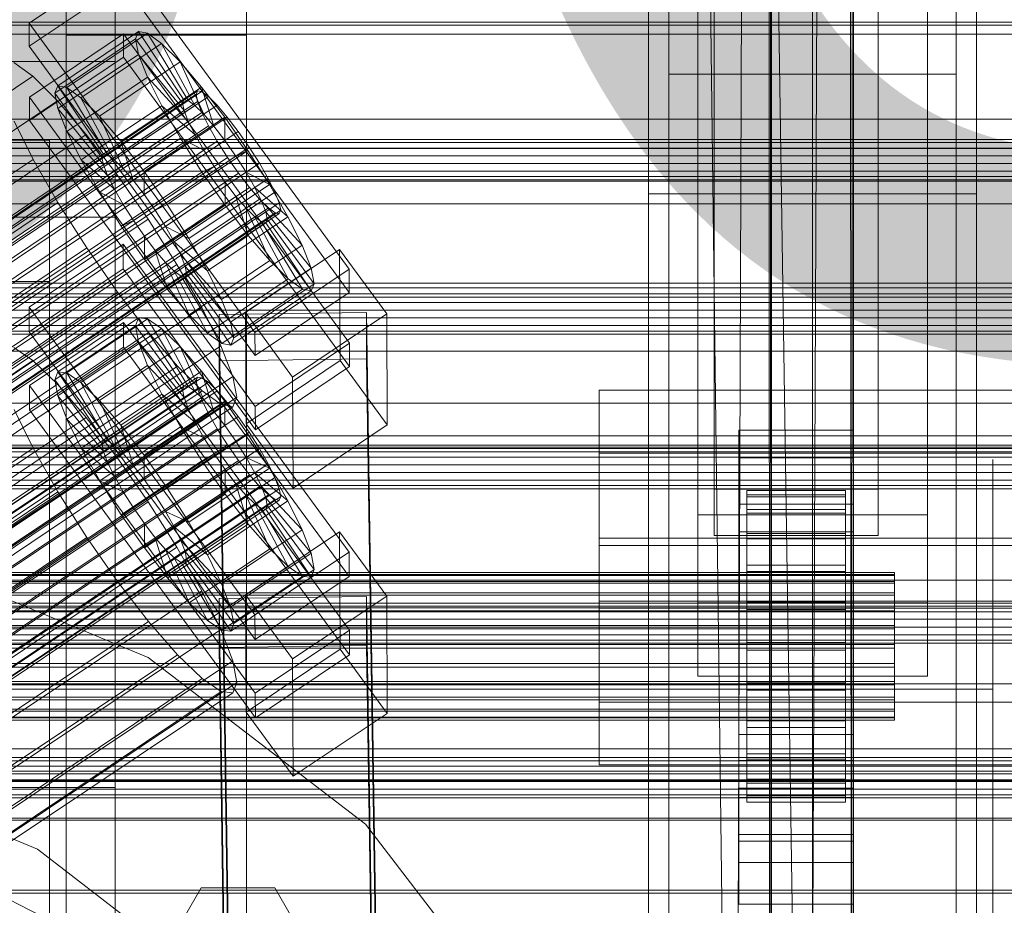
# Model space of a CAD drawing. Header units: millimetres. Extents: x -4395 to 65662, y -65530 to 6847.
# Tile 309 of 656: x 333 to 453, y -34169 to -34061. Entities that reach past the tile are written whole.
import ezdxf

# ---------------------------------------------------------------- set-up
doc = ezdxf.new("R2010")
doc.units = ezdxf.units.MM
for name, color, linetype, lineweight in [('COTAS_O', 1, 'Continuous', 0), ('COTAS_P', 1, 'Continuous', 0), ('frontal_briquetadora', 7, 'Continuous', 0), ('frontal_C01', 7, 'Continuous', 0), ('frontal_C02', 7, 'Continuous', 0), ('frontal_C03', 7, 'Continuous', 0), ('frontal_mezcladora', 7, 'Continuous', 0), ('frontal_secador', 7, 'Continuous', 0)]:
    doc.layers.add(name, color=color, linetype=linetype, lineweight=lineweight)
doc.dimstyles.new('R19_100', dxfattribs={"dimtxt": 250, "dimasz": 150, "dimexe": 150, "dimexo": 80, "dimgap": 100, "dimtad": 1, "dimtih": 1, "dimtoh": 1, "dimdsep": 46, "dimcen": 0.09, "dimadec": 0, "dimazin": 0, "dimtfac": 1, "dimtdec": 4, "dimtofl": 0, "dimtmove": 0, "dimatfit": 3, "dimfxl": 1, "dimtolj": 1, "dimtzin": 0, "dimarcsym": 0})

# ---------------------------------------------------------------- blocks, each defined once
blk = doc.blocks.new('DIM_R33_43')
at = {"layer": 'COTAS_O'}
for p, q in [((-1725, -33700), (-1575, -33655)), ((1725, -33700), (1575, -33655)), ((-1725, -34400), (-1725, -33700)), ((-1725, -33700), (1725, -33700)), ((-1725, -33700), (-1575, -33745)), ((1725, -33700), (1575, -33745)), ((1725, -34400), (1725, -33700))]:
    blk.add_line(p, q, dxfattribs=at)
blk.add_text('3450 O', height=250, dxfattribs=at).set_placement((0, -33600))
blk = doc.blocks.new('DIM_R33_44')
at = {"layer": 'COTAS_P'}
for p, q in [((-150, -32200), (550, -32200)), ((550, -32200), (505, -32350)), ((550, -34800), (550, -32200)), ((550, -32200), (595, -32350)), ((550, -34800), (505, -34650)), ((550, -34800), (595, -34650)), ((-150, -34800), (550, -34800))]:
    blk.add_line(p, q, dxfattribs=at)
blk.add_text('2600 P', height=250, rotation=90, dxfattribs=at).set_placement((450, -33500))
blk = doc.blocks.new('DIM_R33_47')
at = {"layer": 'COTAS_O'}
for p, q in [((-650, -34200), (-500, -34155)), ((650, -34200), (500, -34155)), ((-650, -34900), (-650, -34200)), ((-650, -34200), (650, -34200)), ((-650, -34200), (-500, -34245)), ((650, -34200), (500, -34245)), ((650, -34900), (650, -34200))]:
    blk.add_line(p, q, dxfattribs=at)
blk.add_text('1300 O', height=250, dxfattribs=at).set_placement((0, -34100))

msp = doc.modelspace()

# ---------------------------------------------------------------- linework, layer by layer
at = {"layer": 'frontal_briquetadora'}
for p, q in [((430, -34260), (430, -33820)), ((430, -34680), (430, -33820)), ((430, -34060), (430, -34490)), ((430, -34260), (430, -34060)), ((430, -34060), (430, -34496)), ((430, -34060), (430, -34305)), ((430, -34116.167), (430, -34115)), ((452, -34116.167), (452, -34115)), ((430, -34119.649), (430, -34116.167)), ((452, -34119.649), (452, -34116.167)), ((430, -34125.397), (430, -34119.649)), ((452, -34125.397), (452, -34119.649)), ((430, -34133.327), (430, -34125.397)), ((452, -34133.327), (452, -34125.397)), ((430, -34143.323), (430, -34133.327)), ((452, -34143.323), (452, -34133.327)), ((452, -34135.964), (452, -34134.226)), ((452, -34139.095), (452, -34135.964)), ((452, -34143), (452, -34139.095)), ((210, -34143), (452, -34143)), ((430, -34155.238), (430, -34143.323)), ((452, -34143), (452, -34146.905)), ((452, -34155.238), (452, -34143.323)), ((452, -34146.905), (452, -34150.036)), ((452, -34150.036), (452, -34151.774)), ((430, -34168.9), (430, -34155.238)), ((452, -34168.9), (452, -34155.238)), ((430, -34184.11), (430, -34168.9)), ((452, -34184.11), (452, -34168.9))]:
    msp.add_line(p, q, dxfattribs=at)
at = {"layer": 'frontal_C01'}
for p, q in [((410, -34241.377), (410, -33902.673)), ((450, -33902.673), (450, -34241.377)), ((410, -34289.344), (410, -33950.64)), ((450, -34289.344), (450, -33950.64)), ((410, -34306.67), (410, -33967.966)), ((450, -33967.966), (450, -34306.67)), ((418, -34118.644), (418, -33977.099)), ((438, -33977.099), (438, -34118.644)), ((412.5, -34261.127), (412.5, -33982.919)), ((418, -33982.744), (418, -34124.289)), ((438, -34124.289), (438, -33982.744)), ((447.5, -33982.919), (447.5, -34261.127)), ((412.5, -34269.595), (412.5, -33991.386)), ((447.5, -34269.595), (447.5, -33991.386)), ((410, -34345.044), (410, -34006.339)), ((450, -34345.044), (450, -34006.339)), ((416, -34113.271), (416, -34023.858)), ((444, -34023.858), (444, -34113.271)), ((416, -34032.326), (416, -34121.739)), ((444, -34121.739), (444, -34032.326)), ((334.501, -34061.808), (345.969, -34054.1)), ((345.969, -34054.1), (373.501, -34091.812)), ((345.981, -34056.923), (334.513, -34064.63)), ((373.513, -34094.634), (345.981, -34056.923)), ((334.513, -34064.63), (334.501, -34061.808)), ((362.033, -34099.519), (334.501, -34061.808)), ((334.539, -34070.84), (346.008, -34063.133)), ((338.005, -34069.448), (347.835, -34062.842)), ((339.088, -34069.646), (348.918, -34063.039)), ((346.008, -34063.133), (346.02, -34065.955)), ((346.008, -34063.133), (373.539, -34100.844)), ((347.835, -34062.842), (347.47, -34063.721)), ((348.918, -34063.039), (347.835, -34062.842)), ((347.835, -34062.842), (353.378, -34071.161)), ((350.645, -34064.301), (348.918, -34063.039)), ((348.918, -34063.039), (353.892, -34071.255)), ((334.513, -34064.63), (362.045, -34102.342)), ((337.64, -34070.327), (347.47, -34063.721)), ((340.816, -34070.907), (350.645, -34064.301)), ((347.47, -34063.721), (353.205, -34071.577)), ((347.47, -34063.721), (347.847, -34065.618)), ((352.899, -34066.54), (350.645, -34064.301)), ((350.645, -34064.301), (354.71, -34071.852)), ((338.017, -34072.224), (347.847, -34065.618)), ((347.847, -34065.618), (353.384, -34072.476)), ((347.847, -34065.618), (348.941, -34068.402)), ((334.938, -34068.277), (332.629, -34066.59)), ((346.02, -34065.955), (334.551, -34073.662)), ((343.069, -34073.147), (352.899, -34066.54)), ((373.551, -34103.666), (346.02, -34065.955)), ((355.525, -34069.605), (352.899, -34066.54)), ((352.899, -34066.54), (355.777, -34072.913)), ((150.629, -34192.146), (334.938, -34068.277)), ((337.95, -34071.27), (334.938, -34068.277)), ((337.64, -34070.327), (338.005, -34069.448)), ((343.549, -34077.767), (338.005, -34069.448)), ((338.005, -34069.448), (339.088, -34069.646)), ((339.111, -34075.009), (348.941, -34068.402)), ((348.941, -34068.402), (353.902, -34073.795)), ((348.941, -34068.402), (350.678, -34071.885)), ((141.045, -34214.165), (354.844, -34070.476)), ((141.218, -34213.748), (355.017, -34070.06)), ((141.731, -34213.842), (355.53, -34070.154)), ((343.376, -34078.184), (337.64, -34070.327)), ((338.017, -34072.224), (337.64, -34070.327)), ((344.062, -34077.861), (339.088, -34069.646)), ((339.088, -34069.646), (340.816, -34070.907)), ((345.695, -34076.211), (355.525, -34069.605)), ((355.017, -34070.06), (354.844, -34070.476)), ((354.844, -34070.476), (355.022, -34071.375)), ((355.53, -34070.154), (355.017, -34070.06)), ((358.345, -34073.285), (355.525, -34069.605)), ((355.525, -34069.605), (357.021, -34074.364)), ((356.348, -34070.751), (355.53, -34070.154)), ((141.224, -34215.063), (355.022, -34071.375)), ((142.549, -34214.439), (356.348, -34070.751)), ((143.617, -34215.5), (357.415, -34071.812)), ((153.641, -34195.139), (337.95, -34071.27)), ((334.551, -34073.662), (334.539, -34070.84)), ((362.071, -34108.551), (334.539, -34070.84)), ((341.461, -34075.367), (337.95, -34071.27)), ((344.88, -34078.459), (340.816, -34070.907)), ((340.816, -34070.907), (343.069, -34073.147)), ((340.848, -34078.491), (350.678, -34071.885)), ((353.205, -34071.577), (343.376, -34078.184)), ((353.378, -34071.161), (343.549, -34077.767)), ((353.892, -34071.255), (344.062, -34077.861)), ((354.71, -34071.852), (344.88, -34078.459)), ((350.678, -34071.885), (354.725, -34075.445)), ((350.678, -34071.885), (352.938, -34075.829)), ((353.205, -34071.577), (353.378, -34071.161)), ((353.384, -34072.476), (353.205, -34071.577)), ((353.378, -34071.161), (353.892, -34071.255)), ((353.892, -34071.255), (354.71, -34071.852)), ((354.71, -34071.852), (355.777, -34072.913)), ((355.022, -34071.375), (355.541, -34072.694)), ((357.415, -34071.812), (356.348, -34070.751)), ((358.659, -34073.263), (357.415, -34071.812)), ((141.742, -34216.382), (355.541, -34072.694)), ((343.554, -34079.082), (338.017, -34072.224)), ((339.111, -34075.009), (338.017, -34072.224)), ((353.384, -34072.476), (343.554, -34079.082)), ((355.777, -34072.913), (345.947, -34079.519)), ((353.902, -34073.795), (353.384, -34072.476)), ((355.541, -34072.694), (356.363, -34074.344)), ((355.777, -34072.913), (357.021, -34074.364)), ((144.861, -34216.952), (358.659, -34073.263)), ((332.659, -34073.759), (334.981, -34078.415)), ((334.551, -34073.662), (362.083, -34111.374)), ((345.947, -34079.519), (343.069, -34073.147)), ((343.069, -34073.147), (345.695, -34076.211)), ((353.902, -34073.795), (344.073, -34080.401)), ((358.345, -34073.285), (348.515, -34079.892)), ((354.725, -34075.445), (353.902, -34073.795)), ((358.357, -34076.108), (358.345, -34073.285)), ((361.166, -34077.332), (358.345, -34073.285)), ((359.995, -34075.007), (358.659, -34073.263)), ((142.565, -34218.032), (356.363, -34074.344)), ((359.995, -34075.007), (146.196, -34218.695)), ((157.152, -34199.236), (341.461, -34075.367)), ((344.073, -34080.401), (339.111, -34075.009)), ((340.848, -34078.491), (339.111, -34075.009)), ((345.231, -34080.288), (341.461, -34075.367)), ((354.725, -34075.445), (344.895, -34082.051)), ((357.021, -34074.364), (347.191, -34080.971)), ((355.796, -34077.313), (354.725, -34075.445)), ((356.363, -34074.344), (357.434, -34076.212)), ((357.021, -34074.364), (358.357, -34076.108)), ((361.332, -34076.924), (359.995, -34075.007)), ((143.635, -34219.9), (357.434, -34076.212)), ((343.108, -34082.435), (352.938, -34075.829)), ((347.191, -34080.971), (345.695, -34076.211)), ((345.695, -34076.211), (348.515, -34079.892)), ((348.527, -34082.714), (358.357, -34076.108)), ((352.938, -34075.829), (355.796, -34077.313)), ((352.938, -34075.829), (355.569, -34079.965)), ((357.434, -34076.212), (358.68, -34078.171)), ((358.357, -34076.108), (359.693, -34078.025)), ((147.533, -34220.612), (361.332, -34076.924)), ((343.549, -34077.767), (343.376, -34078.184)), ((344.062, -34077.861), (343.549, -34077.767)), ((344.88, -34078.459), (344.062, -34077.861)), ((355.796, -34077.313), (345.966, -34083.919)), ((351.336, -34083.938), (361.166, -34077.332)), ((357.042, -34079.272), (355.796, -34077.313)), ((361.166, -34077.332), (359.693, -34078.025)), ((363.797, -34081.468), (361.166, -34077.332)), ((362.578, -34078.883), (361.332, -34076.924)), ((144.881, -34221.859), (358.68, -34078.171)), ((148.779, -34222.571), (362.578, -34078.883)), ((150.672, -34202.285), (334.981, -34078.415)), ((334.981, -34078.415), (338.003, -34083.688)), ((344.895, -34082.051), (340.848, -34078.491)), ((343.108, -34082.435), (340.848, -34078.491)), ((343.376, -34078.184), (343.554, -34079.082)), ((343.554, -34079.082), (344.073, -34080.401)), ((345.947, -34079.519), (344.88, -34078.459)), ((359.693, -34078.025), (349.863, -34084.631)), ((358.68, -34078.171), (360.017, -34080.087)), ((359.693, -34078.025), (360.939, -34079.984)), ((363.648, -34080.751), (362.578, -34078.883)), ((146.218, -34223.776), (360.017, -34080.087)), ((345.231, -34080.288), (160.922, -34204.157)), ((349.002, -34085.697), (345.231, -34080.288)), ((345.739, -34086.571), (355.569, -34079.965)), ((347.191, -34080.971), (345.947, -34079.519)), ((357.042, -34079.272), (347.212, -34085.878)), ((348.515, -34079.892), (348.527, -34082.714)), ((348.515, -34079.892), (351.336, -34083.938)), ((360.939, -34079.984), (351.109, -34086.59)), ((355.569, -34079.965), (357.042, -34079.272)), ((355.569, -34079.965), (358.39, -34084.011)), ((358.378, -34081.189), (357.042, -34079.272)), ((360.017, -34080.087), (361.352, -34081.831)), ((363.797, -34081.468), (360.939, -34079.984)), ((360.939, -34079.984), (362.01, -34081.852)), ((149.85, -34224.439), (363.648, -34080.751)), ((344.073, -34080.401), (344.895, -34082.051)), ((348.527, -34082.714), (347.191, -34080.971)), ((358.378, -34081.189), (348.548, -34087.795)), ((353.967, -34088.074), (363.797, -34081.468)), ((358.39, -34084.011), (358.378, -34081.189)), ((359.714, -34082.932), (358.378, -34081.189)), ((364.471, -34082.401), (363.648, -34080.751)), ((366.057, -34085.411), (363.797, -34081.468)), ((147.554, -34225.519), (361.352, -34081.831)), ((150.672, -34226.089), (364.471, -34082.401)), ((345.966, -34083.919), (343.108, -34082.435)), ((345.739, -34086.571), (343.108, -34082.435)), ((344.895, -34082.051), (345.966, -34083.919)), ((349.863, -34084.631), (348.527, -34082.714)), ((362.01, -34081.852), (352.18, -34088.458)), ((361.352, -34081.831), (362.596, -34083.283)), ((366.057, -34085.411), (362.01, -34081.852)), ((362.01, -34081.852), (362.833, -34083.502)), ((364.989, -34083.72), (364.471, -34082.401)), ((148.798, -34226.971), (362.596, -34083.283)), ((151.191, -34227.408), (364.989, -34083.72)), ((153.694, -34207.557), (338.003, -34083.688)), ((338.003, -34083.688), (341.52, -34089.217)), ((345.966, -34083.919), (347.212, -34085.878)), ((359.714, -34082.932), (349.884, -34089.538)), ((362.833, -34083.502), (353.003, -34090.108)), ((361.21, -34087.692), (359.714, -34082.932)), ((360.958, -34084.384), (359.714, -34082.932)), ((362.596, -34083.283), (363.664, -34084.343)), ((367.794, -34088.894), (362.833, -34083.502)), ((362.833, -34083.502), (363.351, -34084.821)), ((365.168, -34084.618), (364.989, -34083.72)), ((149.865, -34228.032), (363.664, -34084.343)), ((150.683, -34228.629), (364.482, -34084.941)), ((151.196, -34228.723), (364.995, -34085.035)), ((151.369, -34228.306), (365.168, -34084.618)), ((348.56, -34090.617), (358.39, -34084.011)), ((349.863, -34084.631), (351.336, -34083.938)), ((351.109, -34086.59), (349.863, -34084.631)), ((360.958, -34084.384), (351.128, -34090.99)), ((351.336, -34083.938), (353.967, -34088.074)), ((363.351, -34084.821), (353.521, -34091.427)), ((358.39, -34084.011), (361.21, -34087.692)), ((363.836, -34090.756), (360.958, -34084.384)), ((362.025, -34085.444), (360.958, -34084.384)), ((368.888, -34091.679), (363.351, -34084.821)), ((363.351, -34084.821), (363.53, -34085.719)), ((363.664, -34084.343), (364.482, -34084.941)), ((364.482, -34084.941), (364.995, -34085.035)), ((364.995, -34085.035), (365.168, -34084.618)), ((164.693, -34209.566), (349.002, -34085.697)), ((347.212, -34085.878), (345.739, -34086.571)), ((347.212, -34085.878), (348.548, -34087.795)), ((352.519, -34091.226), (349.002, -34085.697)), ((362.025, -34085.444), (352.196, -34092.051)), ((362.843, -34086.042), (353.014, -34092.648)), ((363.357, -34086.136), (353.527, -34092.742)), ((363.53, -34085.719), (353.7, -34092.326)), ((356.228, -34092.018), (366.057, -34085.411)), ((366.09, -34092.996), (362.025, -34085.444)), ((362.843, -34086.042), (362.025, -34085.444)), ((367.817, -34094.257), (362.843, -34086.042)), ((363.357, -34086.136), (362.843, -34086.042)), ((363.53, -34085.719), (363.357, -34086.136)), ((368.9, -34094.455), (363.357, -34086.136)), ((369.265, -34093.576), (363.53, -34085.719)), ((367.794, -34088.894), (366.057, -34085.411)), ((348.56, -34090.617), (345.739, -34086.571)), ((352.18, -34088.458), (351.109, -34086.59)), ((351.109, -34086.59), (353.967, -34088.074)), ((348.548, -34087.795), (348.56, -34090.617)), ((348.548, -34087.795), (349.884, -34089.538)), ((351.38, -34094.298), (361.21, -34087.692)), ((353.003, -34090.108), (352.18, -34088.458)), ((352.18, -34088.458), (356.228, -34092.018)), ((353.967, -34088.074), (356.228, -34092.018)), ((361.21, -34087.692), (363.836, -34090.756)), ((157.211, -34213.086), (341.52, -34089.217)), ((341.52, -34089.217), (345.291, -34094.626)), ((349.884, -34089.538), (351.38, -34094.298)), ((349.884, -34089.538), (351.128, -34090.99)), ((357.964, -34095.501), (367.794, -34088.894)), ((360.882, -34097.101), (372.35, -34089.394)), ((368.888, -34091.679), (367.794, -34088.894)), ((372.35, -34089.394), (372.408, -34102.942)), ((372.35, -34089.394), (378.086, -34097.25)), ((351.38, -34094.298), (348.56, -34090.617)), ((351.128, -34090.99), (354.006, -34097.363)), ((351.128, -34090.99), (352.196, -34092.051)), ((353.521, -34091.427), (353.003, -34090.108)), ((353.003, -34090.108), (357.964, -34095.501)), ((354.006, -34097.363), (363.836, -34090.756)), ((363.836, -34090.756), (366.09, -34092.996)), ((168.21, -34215.095), (352.519, -34091.226)), ((352.196, -34092.051), (356.26, -34099.602)), ((352.196, -34092.051), (353.014, -34092.648)), ((355.541, -34096.498), (352.519, -34091.226)), ((353.7, -34092.326), (353.521, -34091.427)), ((353.521, -34091.427), (359.058, -34098.285)), ((353.527, -34092.742), (353.7, -34092.326)), ((353.7, -34092.326), (359.436, -34100.182)), ((356.228, -34092.018), (357.964, -34095.501)), ((359.058, -34098.285), (368.888, -34091.679)), ((373.501, -34091.812), (362.033, -34099.519)), ((369.265, -34093.576), (368.888, -34091.679)), ((373.513, -34094.634), (373.501, -34091.812)), ((353.014, -34092.648), (357.987, -34100.864)), ((353.014, -34092.648), (353.527, -34092.742)), ((353.527, -34092.742), (359.07, -34101.061)), ((356.26, -34099.602), (366.09, -34092.996)), ((366.09, -34092.996), (367.817, -34094.257)), ((160.982, -34218.495), (345.291, -34094.626)), ((345.291, -34094.626), (349.061, -34099.547)), ((354.006, -34097.363), (351.38, -34094.298)), ((357.987, -34100.864), (367.817, -34094.257)), ((359.07, -34101.061), (368.9, -34094.455)), ((359.436, -34100.182), (369.265, -34093.576)), ((362.045, -34102.342), (373.513, -34094.634)), ((367.817, -34094.257), (368.9, -34094.455)), ((368.9, -34094.455), (369.265, -34093.576)), ((357.964, -34095.501), (359.058, -34098.285)), ((171.232, -34220.367), (355.541, -34096.498)), ((357.863, -34101.154), (355.541, -34096.498)), ((357.646, -34097.321), (375.644, -34097.077)), ((360.939, -34110.649), (360.882, -34097.101)), ((366.618, -34104.958), (360.882, -34097.101)), ((375.644, -34097.077), (375.644, -34102.722)), ((375.644, -34097.077), (378.512, -34291.452)), ((356.26, -34099.602), (354.006, -34097.363)), ((357.646, -34102.966), (357.646, -34097.321)), ((360.514, -34291.696), (357.646, -34097.321)), ((359.058, -34098.285), (359.436, -34100.182)), ((378.086, -34097.25), (366.618, -34104.958)), ((378.143, -34110.798), (378.086, -34097.25)), ((362.033, -34099.519), (362.045, -34102.342)), ((164.752, -34223.416), (349.061, -34099.547)), ((349.061, -34099.547), (352.572, -34103.643)), ((357.987, -34100.864), (356.26, -34099.602)), ((359.436, -34100.182), (359.07, -34101.061)), ((173.554, -34225.023), (357.863, -34101.154)), ((359.326, -34104.877), (357.863, -34101.154)), ((359.07, -34101.061), (357.987, -34100.864)), ((373.539, -34100.844), (362.071, -34108.551)), ((373.551, -34103.666), (373.539, -34100.844)), ((375.644, -34102.722), (357.646, -34102.966)), ((360.514, -34297.342), (357.646, -34102.966)), ((372.408, -34102.942), (360.939, -34110.649)), ((378.143, -34110.798), (372.408, -34102.942)), ((378.512, -34297.097), (375.644, -34102.722)), ((168.263, -34227.513), (352.572, -34103.643)), ((352.572, -34103.643), (355.584, -34106.637)), ((362.083, -34111.374), (373.551, -34103.666)), ((175.016, -34228.746), (359.326, -34104.877)), ((359.83, -34107.412), (359.326, -34104.877)), ((366.618, -34104.958), (366.675, -34118.506)), ((171.275, -34230.506), (355.584, -34106.637)), ((355.584, -34106.637), (357.893, -34108.323)), ((404, -34124.618), (404, -34106.554)), ((404, -34106.554), (456, -34106.554)), ((404, -34114.229), (404, -34106.554)), ((175.521, -34231.282), (359.83, -34107.412)), ((359.341, -34108.588), (359.83, -34107.412)), ((173.584, -34232.193), (357.893, -34108.323)), ((175.032, -34232.457), (359.341, -34108.588)), ((357.893, -34108.323), (359.341, -34108.588)), ((362.071, -34108.551), (362.083, -34111.374)), ((360.939, -34110.649), (366.675, -34118.506)), ((366.675, -34118.506), (378.143, -34110.798)), ((421, -34114.807), (421, -34111.42)), ((421, -34111.42), (435, -34111.42)), ((421, -34151.712), (421, -34111.42)), ((435, -34111.42), (435, -34114.807)), ((435, -34111.42), (435, -34151.712)), ((444, -34113.271), (416, -34113.271)), ((416, -34113.271), (416, -34121.739)), ((444, -34121.739), (444, -34113.271)), ((456, -34114.229), (404, -34114.229)), ((404, -34114.229), (404, -34132.293)), ((435, -34114.807), (421, -34114.807)), ((421, -34114.807), (421, -34155.099)), ((435, -34155.099), (435, -34114.807)), ((438, -34118.644), (418, -34118.644)), ((418, -34118.644), (418, -34124.289)), ((438, -34124.289), (438, -34118.644)), ((422, -34128.778), (422, -34118.781)), ((422, -34118.781), (422, -34119.309)), ((422, -34118.781), (434, -34118.781)), ((422, -34119.548), (422, -34118.781)), ((422, -34129.028), (422, -34119.309)), ((422, -34119.309), (422, -34121.095)), ((422, -34119.309), (434, -34119.309)), ((422, -34129.142), (422, -34119.548)), ((422, -34119.548), (434, -34119.548)), ((422, -34121.557), (422, -34119.548)), ((434, -34119.309), (434, -34118.781)), ((434, -34118.781), (434, -34128.778)), ((434, -34118.781), (434, -34119.548)), ((434, -34121.095), (434, -34119.309)), ((434, -34119.309), (434, -34129.028)), ((434, -34119.548), (434, -34129.142)), ((434, -34119.548), (434, -34121.557)), ((421, -34123.839), (421, -34120.452)), ((421, -34120.452), (435, -34120.452)), ((421, -34160.744), (421, -34120.452)), ((422, -34129.874), (422, -34121.095)), ((422, -34121.095), (422, -34124.017)), ((422, -34121.095), (434, -34121.095)), ((434, -34124.017), (434, -34121.095)), ((434, -34121.095), (434, -34129.874)), ((435, -34120.452), (435, -34123.839)), ((435, -34120.452), (435, -34160.744)), ((416, -34121.739), (444, -34121.739)), ((422, -34130.093), (422, -34121.557)), ((422, -34121.557), (434, -34121.557)), ((422, -34124.672), (422, -34121.557)), ((434, -34121.557), (434, -34130.093)), ((434, -34121.557), (434, -34124.672)), ((456, -34124.618), (404, -34124.618)), ((404, -34124.618), (404, -34132.293)), ((418, -34124.289), (438, -34124.289)), ((435, -34123.839), (421, -34123.839)), ((421, -34123.839), (421, -34164.131)), ((422, -34131.259), (422, -34124.017)), ((422, -34124.017), (422, -34127.878)), ((422, -34124.017), (434, -34124.017)), ((422, -34131.568), (422, -34124.672)), ((422, -34124.672), (434, -34124.672)), ((422, -34128.679), (422, -34124.672)), ((434, -34127.878), (434, -34124.017)), ((434, -34124.017), (434, -34131.259)), ((434, -34124.672), (434, -34131.568)), ((434, -34124.672), (434, -34128.679)), ((435, -34164.131), (435, -34123.839)), ((422, -34133.087), (422, -34127.878)), ((422, -34127.878), (422, -34132.413)), ((422, -34127.878), (434, -34127.878)), ((434, -34132.413), (434, -34127.878)), ((434, -34127.878), (434, -34133.087)), ((-440, -34128.778), (440, -34128.778)), ((-440, -34129.028), (440, -34129.028)), ((-440, -34129.142), (440, -34129.142)), ((422, -34133.467), (422, -34128.679)), ((422, -34128.679), (434, -34128.679)), ((422, -34133.306), (422, -34128.679)), ((422, -34129.028), (422, -34128.778)), ((434, -34128.778), (422, -34128.778)), ((422, -34128.778), (422, -34129.142)), ((422, -34129.874), (422, -34129.028)), ((434, -34129.028), (422, -34129.028)), ((434, -34129.142), (422, -34129.142)), ((422, -34129.142), (422, -34130.093)), ((434, -34128.679), (434, -34133.467)), ((434, -34128.679), (434, -34133.306)), ((434, -34128.778), (434, -34129.028)), ((434, -34129.142), (434, -34128.778)), ((434, -34129.028), (434, -34129.874)), ((434, -34130.093), (434, -34129.142)), ((440, -34129.028), (440, -34128.778)), ((440, -34128.778), (440, -34129.142)), ((440, -34129.874), (440, -34129.028)), ((440, -34129.142), (440, -34130.093)), ((-440, -34129.874), (440, -34129.874)), ((-440, -34130.093), (440, -34130.093)), ((422, -34131.259), (422, -34129.874)), ((434, -34129.874), (422, -34129.874)), ((434, -34130.093), (422, -34130.093)), ((422, -34130.093), (422, -34131.568)), ((434, -34129.874), (434, -34131.259)), ((434, -34131.568), (434, -34130.093)), ((440, -34131.259), (440, -34129.874)), ((440, -34130.093), (440, -34131.568)), ((-440, -34131.259), (440, -34131.259)), ((-440, -34131.568), (440, -34131.568)), ((422, -34133.087), (422, -34131.259)), ((434, -34131.259), (422, -34131.259)), ((434, -34131.568), (422, -34131.568)), ((422, -34131.568), (422, -34133.467)), ((434, -34131.259), (434, -34133.087)), ((434, -34133.467), (434, -34131.568)), ((440, -34133.087), (440, -34131.259)), ((440, -34131.568), (440, -34133.467)), ((-440, -34133.087), (440, -34133.087)), ((404, -34132.293), (456, -34132.293)), ((422, -34132.413), (422, -34135.235)), ((434, -34132.413), (422, -34132.413)), ((422, -34132.413), (422, -34137.313)), ((422, -34135.235), (422, -34133.087)), ((434, -34133.087), (422, -34133.087)), ((434, -34135.235), (434, -34132.413)), ((434, -34137.313), (434, -34132.413)), ((434, -34133.087), (434, -34135.235)), ((440, -34135.235), (440, -34133.087)), ((-440, -34133.467), (440, -34133.467)), ((422, -34135.658), (422, -34133.306)), ((422, -34133.306), (434, -34133.306)), ((422, -34138.238), (422, -34133.306)), ((434, -34133.467), (422, -34133.467)), ((422, -34133.467), (422, -34135.658)), ((434, -34133.306), (434, -34135.658)), ((434, -34133.306), (434, -34138.238)), ((434, -34135.658), (434, -34133.467)), ((440, -34133.467), (440, -34135.658)), ((440, -34135.235), (-440, -34135.235)), ((422, -34135.235), (434, -34135.235)), ((422, -34137.556), (422, -34135.235)), ((434, -34135.235), (434, -34137.556)), ((440, -34137.556), (440, -34135.235)), ((-440, -34135.658), (440, -34135.658)), ((434, -34135.658), (422, -34135.658)), ((422, -34135.658), (422, -34137.995)), ((434, -34137.995), (434, -34135.658)), ((440, -34135.658), (440, -34137.995)), ((-440, -34137.556), (440, -34137.556)), ((422, -34137.556), (422, -34137.313)), ((422, -34137.313), (422, -34142.245)), ((422, -34137.313), (434, -34137.313)), ((422, -34139.893), (422, -34137.556)), ((434, -34137.556), (422, -34137.556)), ((434, -34142.245), (434, -34137.313)), ((434, -34137.313), (434, -34137.556)), ((434, -34137.556), (434, -34139.893)), ((440, -34139.893), (440, -34137.556)), ((-440, -34137.995), (440, -34137.995)), ((422, -34137.995), (422, -34138.238)), ((434, -34137.995), (422, -34137.995)), ((422, -34137.995), (422, -34140.316)), ((422, -34138.238), (434, -34138.238)), ((422, -34143.138), (422, -34138.238)), ((434, -34138.238), (434, -34137.995)), ((434, -34140.316), (434, -34137.995)), ((434, -34138.238), (434, -34143.138)), ((440, -34137.995), (440, -34140.316)), ((-440, -34139.893), (440, -34139.893)), ((-440, -34140.316), (440, -34140.316)), ((422, -34142.085), (422, -34139.893)), ((422, -34139.893), (422, -34142.245)), ((434, -34139.893), (422, -34139.893)), ((422, -34140.316), (422, -34143.138)), ((434, -34140.316), (422, -34140.316)), ((422, -34140.316), (422, -34142.464)), ((434, -34142.245), (434, -34139.893)), ((434, -34139.893), (434, -34142.085)), ((434, -34143.138), (434, -34140.316)), ((434, -34142.464), (434, -34140.316)), ((440, -34142.085), (440, -34139.893)), ((440, -34140.316), (440, -34142.464)), ((-440, -34142.085), (440, -34142.085)), ((-440, -34142.464), (440, -34142.464)), ((422, -34143.983), (422, -34142.085)), ((422, -34142.085), (422, -34146.872)), ((434, -34142.085), (422, -34142.085)), ((422, -34142.245), (422, -34146.872)), ((422, -34142.245), (434, -34142.245)), ((422, -34142.464), (422, -34147.673)), ((434, -34142.464), (422, -34142.464)), ((422, -34142.464), (422, -34144.293)), ((434, -34146.872), (434, -34142.085)), ((434, -34142.085), (434, -34143.983)), ((434, -34146.872), (434, -34142.245)), ((434, -34147.673), (434, -34142.464)), ((434, -34144.293), (434, -34142.464)), ((440, -34143.983), (440, -34142.085)), ((440, -34142.464), (440, -34144.293)), ((422, -34143.138), (434, -34143.138)), ((422, -34147.673), (422, -34143.138)), ((434, -34143.138), (434, -34147.673)), ((-440, -34143.983), (440, -34143.983)), ((-440, -34144.293), (440, -34144.293)), ((422, -34145.458), (422, -34143.983)), ((422, -34143.983), (422, -34150.88)), ((434, -34143.983), (422, -34143.983)), ((422, -34144.293), (422, -34151.534)), ((434, -34144.293), (422, -34144.293)), ((422, -34144.293), (422, -34145.677)), ((434, -34150.88), (434, -34143.983)), ((434, -34143.983), (434, -34145.458)), ((434, -34151.534), (434, -34144.293)), ((434, -34145.677), (434, -34144.293)), ((440, -34145.458), (440, -34143.983)), ((440, -34144.293), (440, -34145.677)), ((-440, -34145.458), (440, -34145.458)), ((-440, -34145.677), (440, -34145.677)), ((422, -34146.41), (422, -34145.458)), ((422, -34145.458), (422, -34153.994)), ((434, -34145.458), (422, -34145.458)), ((422, -34145.677), (422, -34154.456)), ((434, -34145.677), (422, -34145.677)), ((422, -34145.677), (422, -34146.523)), ((434, -34153.994), (434, -34145.458)), ((434, -34145.458), (434, -34146.41)), ((434, -34154.456), (434, -34145.677)), ((434, -34146.523), (434, -34145.677)), ((440, -34146.41), (440, -34145.458)), ((440, -34145.677), (440, -34146.523)), ((-440, -34146.41), (440, -34146.41)), ((-440, -34146.523), (440, -34146.523)), ((-440, -34146.773), (440, -34146.773)), ((422, -34146.773), (422, -34146.41)), ((422, -34146.41), (422, -34156.003)), ((434, -34146.41), (422, -34146.41)), ((422, -34146.523), (422, -34156.242)), ((434, -34146.523), (422, -34146.523)), ((422, -34146.523), (422, -34146.773)), ((422, -34146.773), (422, -34156.77)), ((434, -34146.773), (422, -34146.773)), ((422, -34146.872), (422, -34150.88)), ((422, -34146.872), (434, -34146.872)), ((434, -34156.003), (434, -34146.41)), ((434, -34146.41), (434, -34146.773)), ((434, -34156.242), (434, -34146.523)), ((434, -34146.773), (434, -34146.523)), ((434, -34156.77), (434, -34146.773)), ((434, -34150.88), (434, -34146.872)), ((440, -34146.773), (440, -34146.41)), ((440, -34146.523), (440, -34146.773)), ((421, -34161.536), (421, -34148.552)), ((421, -34148.552), (435, -34148.552)), ((421, -34156.227), (421, -34148.552)), ((422, -34147.673), (434, -34147.673)), ((422, -34151.534), (422, -34147.673)), ((434, -34147.673), (434, -34151.534)), ((435, -34148.552), (435, -34161.536)), ((435, -34148.552), (435, -34156.227)), ((422, -34150.88), (422, -34153.994)), ((422, -34150.88), (434, -34150.88)), ((434, -34153.994), (434, -34150.88)), ((435, -34151.712), (421, -34151.712)), ((421, -34151.712), (421, -34155.099)), ((422, -34151.534), (434, -34151.534)), ((422, -34154.456), (422, -34151.534)), ((434, -34151.534), (434, -34154.456)), ((435, -34155.099), (435, -34151.712)), ((422, -34153.994), (422, -34156.003)), ((422, -34153.994), (434, -34153.994)), ((422, -34154.456), (434, -34154.456)), ((422, -34156.242), (422, -34154.456)), ((434, -34156.003), (434, -34153.994)), ((434, -34154.456), (434, -34156.242)), ((421, -34155.099), (435, -34155.099)), ((435, -34156.227), (421, -34156.227)), ((421, -34156.227), (421, -34169.21)), ((422, -34156.003), (422, -34156.77)), ((422, -34156.003), (434, -34156.003)), ((422, -34156.242), (434, -34156.242)), ((422, -34156.77), (422, -34156.242)), ((422, -34156.77), (434, -34156.77)), ((434, -34156.77), (434, -34156.003)), ((434, -34156.242), (434, -34156.77)), ((435, -34169.21), (435, -34156.227)), ((435, -34160.744), (421, -34160.744)), ((421, -34160.744), (421, -34164.131)), ((435, -34164.131), (435, -34160.744)), ((435, -34161.536), (421, -34161.536)), ((421, -34161.536), (421, -34169.21)), ((435, -34169.21), (435, -34161.536)), ((421, -34164.131), (435, -34164.131)), ((421, -34169.21), (435, -34169.21))]:
    msp.add_line(p, q, dxfattribs=at)
at = {"layer": 'frontal_C02'}
for p, q in [((410, -34082.632), (410, -33724.97)), ((450, -34082.632), (450, -33724.97)), ((410, -34221.042), (410, -33863.38)), ((450, -33863.38), (450, -34221.042)), ((410, -34268.769), (410, -33911.107)), ((450, -34268.769), (450, -33911.107)), ((416, -34132.492), (416, -34041.93)), ((444, -34041.93), (444, -34132.492)), ((410, -34044.45), (410, -34082.632)), ((410, -34402.112), (410, -34044.45)), ((450, -34082.632), (450, -34044.45)), ((450, -34044.45), (450, -34402.112)), ((416, -34050.871), (416, -34141.434)), ((444, -34141.434), (444, -34050.871)), ((412.5, -34068.012), (412.5, -34059.07)), ((412.5, -34240.435), (412.5, -34059.07)), ((447.5, -34059.07), (447.5, -34068.012)), ((447.5, -34059.07), (447.5, -34240.435)), ((447.5, -34068.012), (412.5, -34068.012)), ((412.5, -34249.376), (412.5, -34068.012)), ((447.5, -34249.376), (447.5, -34068.012)), ((410, -34082.632), (450, -34082.632)), ((410, -34440.294), (410, -34082.632)), ((450, -34440.294), (450, -34082.632)), ((334.501, -34096.446), (345.969, -34088.777)), ((345.969, -34088.777), (345.981, -34091.758)), ((345.969, -34088.777), (373.501, -34126.3)), ((345.981, -34091.758), (334.513, -34099.427)), ((373.513, -34129.28), (345.981, -34091.758)), ((334.513, -34099.427), (334.501, -34096.446)), ((362.033, -34133.969), (334.501, -34096.446)), ((334.539, -34105.984), (346.008, -34098.315)), ((338.005, -34104.325), (347.835, -34097.751)), ((339.088, -34104.443), (348.918, -34097.869)), ((346.008, -34098.315), (346.02, -34101.295)), ((346.008, -34098.315), (373.539, -34135.837)), ((347.835, -34097.751), (347.47, -34098.711)), ((348.918, -34097.869), (347.835, -34097.751)), ((347.835, -34097.751), (353.378, -34106.073)), ((350.645, -34099.057), (348.918, -34097.869)), ((348.918, -34097.869), (353.892, -34106.129)), ((334.513, -34099.427), (362.045, -34136.949)), ((337.64, -34105.284), (347.47, -34098.711)), ((340.816, -34105.63), (350.645, -34099.057)), ((347.47, -34098.711), (353.205, -34106.528)), ((347.47, -34098.711), (347.847, -34100.683)), ((352.899, -34101.233), (350.645, -34099.057)), ((350.645, -34099.057), (354.71, -34106.692)), ((338.017, -34107.256), (347.847, -34100.683)), ((347.847, -34100.683), (353.384, -34107.462)), ((347.847, -34100.683), (348.941, -34103.532)), ((334.938, -34102.935), (332.629, -34101.347)), ((346.02, -34101.295), (334.551, -34108.964)), ((343.069, -34107.806), (352.899, -34101.233)), ((373.551, -34138.818), (346.02, -34101.295)), ((355.525, -34104.249), (352.899, -34101.233)), ((352.899, -34101.233), (355.777, -34107.723)), ((150.629, -34226.19), (334.938, -34102.935)), ((337.95, -34105.844), (334.938, -34102.935)), ((337.64, -34105.284), (338.005, -34104.325)), ((343.549, -34112.647), (338.005, -34104.325)), ((338.005, -34104.325), (339.088, -34104.443)), ((339.111, -34110.106), (348.941, -34103.532)), ((345.695, -34110.823), (355.525, -34104.249)), ((348.941, -34103.532), (353.902, -34108.812)), ((348.941, -34103.532), (350.678, -34107.065)), ((358.345, -34107.9), (355.525, -34104.249)), ((355.525, -34104.249), (357.021, -34109.151)), ((141.045, -34248.408), (354.844, -34105.432)), ((141.218, -34247.953), (355.017, -34104.978)), ((141.731, -34248.009), (355.53, -34105.034)), ((343.376, -34113.102), (337.64, -34105.284)), ((338.017, -34107.256), (337.64, -34105.284)), ((344.062, -34112.703), (339.088, -34104.443)), ((339.088, -34104.443), (340.816, -34105.63)), ((355.017, -34104.978), (354.844, -34105.432)), ((354.844, -34105.432), (355.022, -34106.366)), ((355.53, -34105.034), (355.017, -34104.978)), ((356.348, -34105.596), (355.53, -34105.034)), ((141.224, -34249.342), (355.022, -34106.366)), ((142.549, -34248.572), (356.348, -34105.596)), ((143.617, -34249.602), (357.415, -34106.627)), ((153.641, -34229.099), (337.95, -34105.844)), ((334.551, -34108.964), (334.539, -34105.984)), ((362.071, -34143.506), (334.539, -34105.984)), ((341.461, -34109.877), (337.95, -34105.844)), ((344.88, -34113.265), (340.816, -34105.63)), ((340.816, -34105.63), (343.069, -34107.806)), ((353.205, -34106.528), (343.376, -34113.102)), ((353.378, -34106.073), (343.549, -34112.647)), ((353.892, -34106.129), (344.062, -34112.703)), ((354.71, -34106.692), (344.88, -34113.265)), ((353.205, -34106.528), (353.378, -34106.073)), ((353.384, -34107.462), (353.205, -34106.528)), ((353.378, -34106.073), (353.892, -34106.129)), ((353.892, -34106.129), (354.71, -34106.692)), ((354.71, -34106.692), (355.777, -34107.723)), ((355.022, -34106.366), (355.541, -34107.716)), ((357.415, -34106.627), (356.348, -34105.596)), ((358.659, -34108.056), (357.415, -34106.627)), ((141.742, -34250.692), (355.541, -34107.716)), ((343.554, -34114.036), (338.017, -34107.256)), ((339.111, -34110.106), (338.017, -34107.256)), ((340.848, -34113.639), (350.678, -34107.065)), ((345.947, -34114.296), (343.069, -34107.806)), ((343.069, -34107.806), (345.695, -34110.823)), ((353.384, -34107.462), (343.554, -34114.036)), ((355.777, -34107.723), (345.947, -34114.296)), ((358.345, -34107.9), (348.515, -34114.474)), ((350.678, -34107.065), (354.725, -34110.485)), ((350.678, -34107.065), (352.938, -34111.041)), ((353.902, -34108.812), (353.384, -34107.462)), ((355.541, -34107.716), (356.363, -34109.39)), ((355.777, -34107.723), (357.021, -34109.151)), ((358.357, -34110.881), (358.345, -34107.9)), ((361.166, -34111.938), (358.345, -34107.9)), ((144.861, -34251.031), (358.659, -34108.056)), ((332.659, -34108.918), (334.981, -34113.641)), ((334.551, -34108.964), (362.083, -34146.487)), ((353.902, -34108.812), (344.073, -34115.385)), ((354.725, -34110.485), (353.902, -34108.812)), ((359.995, -34109.785), (358.659, -34108.056)), ((142.565, -34252.365), (356.363, -34109.39)), ((359.995, -34109.785), (146.196, -34252.761)), ((157.152, -34233.131), (341.461, -34109.877)), ((344.073, -34115.385), (339.111, -34110.106)), ((340.848, -34113.639), (339.111, -34110.106)), ((345.231, -34114.758), (341.461, -34109.877)), ((357.021, -34109.151), (347.191, -34115.725)), ((356.363, -34109.39), (357.434, -34111.273)), ((357.021, -34109.151), (358.357, -34110.881)), ((361.332, -34111.698), (359.995, -34109.785)), ((143.635, -34254.249), (357.434, -34111.273)), ((343.108, -34117.615), (352.938, -34111.041)), ((354.725, -34110.485), (344.895, -34117.059)), ((347.191, -34115.725), (345.695, -34110.823)), ((345.695, -34110.823), (348.515, -34114.474)), ((348.527, -34117.455), (358.357, -34110.881)), ((352.938, -34111.041), (355.796, -34112.369)), ((352.938, -34111.041), (355.569, -34115.189)), ((355.796, -34112.369), (354.725, -34110.485)), ((357.434, -34111.273), (358.68, -34113.238)), ((358.357, -34110.881), (359.693, -34112.793)), ((147.533, -34254.673), (361.332, -34111.698)), ((343.549, -34112.647), (343.376, -34113.102)), ((344.062, -34112.703), (343.549, -34112.647)), ((344.88, -34113.265), (344.062, -34112.703)), ((355.796, -34112.369), (345.966, -34118.942)), ((351.336, -34118.511), (361.166, -34111.938)), ((357.042, -34114.334), (355.796, -34112.369)), ((361.166, -34111.938), (359.693, -34112.793)), ((363.797, -34116.085), (361.166, -34111.938)), ((362.578, -34113.663), (361.332, -34111.698)), ((144.881, -34256.213), (358.68, -34113.238)), ((148.779, -34256.638), (362.578, -34113.663)), ((150.672, -34236.896), (334.981, -34113.641)), ((334.981, -34113.641), (338.003, -34118.957)), ((344.895, -34117.059), (340.848, -34113.639)), ((343.108, -34117.615), (340.848, -34113.639)), ((343.376, -34113.102), (343.554, -34114.036)), ((345.947, -34114.296), (344.88, -34113.265)), ((359.693, -34112.793), (349.863, -34119.367)), ((358.68, -34113.238), (360.017, -34115.15)), ((359.693, -34112.793), (360.939, -34114.758)), ((363.648, -34115.546), (362.578, -34113.663)), ((345.231, -34114.758), (160.922, -34238.012)), ((343.554, -34114.036), (344.073, -34115.385)), ((349.002, -34120.155), (345.231, -34114.758)), ((347.191, -34115.725), (345.947, -34114.296)), ((357.042, -34114.334), (347.212, -34120.907)), ((348.515, -34114.474), (348.527, -34117.455)), ((348.515, -34114.474), (351.336, -34118.511)), ((360.939, -34114.758), (351.109, -34121.332)), ((355.569, -34115.189), (357.042, -34114.334)), ((358.378, -34116.246), (357.042, -34114.334)), ((363.797, -34116.085), (360.939, -34114.758)), ((360.939, -34114.758), (362.01, -34116.641)), ((146.218, -34258.126), (360.017, -34115.15)), ((149.85, -34258.521), (363.648, -34115.546)), ((344.073, -34115.385), (344.895, -34117.059)), ((345.739, -34121.763), (355.569, -34115.189)), ((348.527, -34117.455), (347.191, -34115.725)), ((358.378, -34116.246), (348.548, -34122.819)), ((353.967, -34122.659), (363.797, -34116.085)), ((355.569, -34115.189), (358.39, -34119.226)), ((358.39, -34119.226), (358.378, -34116.246)), ((359.714, -34117.975), (358.378, -34116.246)), ((360.017, -34115.15), (361.352, -34116.88)), ((364.471, -34117.22), (363.648, -34115.546)), ((366.057, -34120.062), (363.797, -34116.085)), ((147.554, -34259.855), (361.352, -34116.88)), ((150.672, -34260.195), (364.471, -34117.22)), ((344.895, -34117.059), (345.966, -34118.942)), ((349.863, -34119.367), (348.527, -34117.455)), ((362.01, -34116.641), (352.18, -34123.215)), ((361.352, -34116.88), (362.596, -34118.309)), ((366.057, -34120.062), (362.01, -34116.641)), ((362.01, -34116.641), (362.833, -34118.315)), ((364.989, -34118.569), (364.471, -34117.22)), ((148.798, -34261.284), (362.596, -34118.309)), ((151.191, -34261.545), (364.989, -34118.569)), ((345.966, -34118.942), (343.108, -34117.615)), ((345.739, -34121.763), (343.108, -34117.615)), ((349.863, -34119.367), (351.336, -34118.511)), ((359.714, -34117.975), (349.884, -34124.549)), ((351.336, -34118.511), (353.967, -34122.659)), ((362.833, -34118.315), (353.003, -34124.889)), ((361.21, -34122.878), (359.714, -34117.975)), ((360.958, -34119.404), (359.714, -34117.975)), ((362.596, -34118.309), (363.664, -34119.339)), ((367.794, -34123.595), (362.833, -34118.315)), ((362.833, -34118.315), (363.351, -34119.665)), ((365.168, -34119.503), (364.989, -34118.569)), ((149.865, -34262.315), (363.664, -34119.339)), ((150.683, -34262.877), (364.482, -34119.902)), ((151.369, -34262.479), (365.168, -34119.503)), ((153.694, -34242.211), (338.003, -34118.957)), ((338.003, -34118.957), (341.52, -34124.502)), ((345.966, -34118.942), (347.212, -34120.907)), ((348.56, -34125.8), (358.39, -34119.226)), ((351.109, -34121.332), (349.863, -34119.367)), ((360.958, -34119.404), (351.128, -34125.978)), ((363.351, -34119.665), (353.521, -34126.238)), ((358.39, -34119.226), (361.21, -34122.878)), ((363.836, -34125.894), (360.958, -34119.404)), ((362.025, -34120.435), (360.958, -34119.404)), ((368.888, -34126.444), (363.351, -34119.665)), ((363.351, -34119.665), (363.53, -34120.599)), ((363.664, -34119.339), (364.482, -34119.902)), ((364.482, -34119.902), (364.995, -34119.958)), ((364.995, -34119.958), (365.168, -34119.503)), ((151.196, -34262.933), (364.995, -34119.958)), ((164.693, -34243.409), (349.002, -34120.155)), ((347.212, -34120.907), (345.739, -34121.763)), ((347.212, -34120.907), (348.548, -34122.819)), ((352.519, -34125.7), (349.002, -34120.155)), ((362.025, -34120.435), (352.196, -34127.009)), ((362.843, -34120.998), (353.014, -34127.571)), ((363.357, -34121.053), (353.527, -34127.627)), ((363.53, -34120.599), (353.7, -34127.172)), ((356.228, -34126.635), (366.057, -34120.062)), ((366.09, -34128.07), (362.025, -34120.435)), ((362.843, -34120.998), (362.025, -34120.435)), ((367.817, -34129.258), (362.843, -34120.998)), ((363.357, -34121.053), (362.843, -34120.998)), ((363.53, -34120.599), (363.357, -34121.053)), ((368.9, -34129.376), (363.357, -34121.053)), ((369.265, -34128.416), (363.53, -34120.599)), ((367.794, -34123.595), (366.057, -34120.062)), ((348.56, -34125.8), (345.739, -34121.763)), ((352.18, -34123.215), (351.109, -34121.332)), ((351.109, -34121.332), (353.967, -34122.659)), ((348.548, -34122.819), (348.56, -34125.8)), ((348.548, -34122.819), (349.884, -34124.549)), ((351.38, -34129.451), (361.21, -34122.878)), ((353.003, -34124.889), (352.18, -34123.215)), ((352.18, -34123.215), (356.228, -34126.635)), ((353.967, -34122.659), (356.228, -34126.635)), ((361.21, -34122.878), (363.836, -34125.894)), ((157.211, -34247.756), (341.52, -34124.502)), ((341.52, -34124.502), (345.291, -34129.899)), ((349.884, -34124.549), (351.38, -34129.451)), ((349.884, -34124.549), (351.128, -34125.978)), ((357.964, -34130.168), (367.794, -34123.595)), ((360.882, -34131.511), (372.35, -34123.842)), ((368.888, -34126.444), (367.794, -34123.595)), ((372.35, -34123.842), (372.408, -34138.148)), ((372.35, -34123.842), (378.086, -34131.659)), ((168.21, -34248.954), (352.519, -34125.7)), ((351.38, -34129.451), (348.56, -34125.8)), ((355.541, -34131.015), (352.519, -34125.7)), ((353.521, -34126.238), (353.003, -34124.889)), ((353.003, -34124.889), (357.964, -34130.168)), ((354.006, -34132.468), (363.836, -34125.894)), ((363.836, -34125.894), (366.09, -34128.07)), ((404, -34144.591), (404, -34125.516)), ((404, -34125.516), (456, -34125.516)), ((404, -34133.152), (404, -34125.516)), ((351.128, -34125.978), (354.006, -34132.468)), ((351.128, -34125.978), (352.196, -34127.009)), ((352.196, -34127.009), (356.26, -34134.644)), ((352.196, -34127.009), (353.014, -34127.571)), ((353.7, -34127.172), (353.521, -34126.238)), ((353.521, -34126.238), (359.058, -34133.018)), ((356.228, -34126.635), (357.964, -34130.168)), ((359.058, -34133.018), (368.888, -34126.444)), ((373.501, -34126.3), (362.033, -34133.969)), ((369.265, -34128.416), (368.888, -34126.444)), ((373.513, -34129.28), (373.501, -34126.3)), ((353.014, -34127.571), (357.987, -34135.831)), ((353.014, -34127.571), (353.527, -34127.627)), ((353.527, -34127.627), (353.7, -34127.172)), ((353.527, -34127.627), (359.07, -34135.949)), ((353.7, -34127.172), (359.436, -34134.99)), ((356.26, -34134.644), (366.09, -34128.07)), ((366.09, -34128.07), (367.817, -34129.258)), ((354.006, -34132.468), (351.38, -34129.451)), ((357.987, -34135.831), (367.817, -34129.258)), ((359.07, -34135.949), (368.9, -34129.376)), ((359.436, -34134.99), (369.265, -34128.416)), ((362.045, -34136.949), (373.513, -34129.28)), ((367.817, -34129.258), (368.9, -34129.376)), ((368.9, -34129.376), (369.265, -34128.416)), ((160.982, -34253.153), (345.291, -34129.899)), ((345.291, -34129.899), (349.061, -34134.78)), ((357.964, -34130.168), (359.058, -34133.018)), ((171.232, -34254.27), (355.541, -34131.015)), ((357.863, -34135.738), (355.541, -34131.015)), ((357.646, -34131.971), (375.644, -34131.727)), ((360.939, -34145.818), (360.882, -34131.511)), ((366.618, -34139.328), (360.882, -34131.511)), ((378.086, -34131.659), (366.618, -34139.328)), ((375.644, -34131.727), (375.644, -34137.689)), ((375.644, -34131.727), (378.512, -34325.132)), ((378.143, -34145.966), (378.086, -34131.659)), ((356.26, -34134.644), (354.006, -34132.468)), ((357.646, -34137.932), (357.646, -34131.971)), ((360.514, -34325.376), (357.646, -34131.971)), ((359.058, -34133.018), (359.436, -34134.99)), ((444, -34132.492), (416, -34132.492)), ((416, -34132.492), (416, -34141.434)), ((444, -34141.434), (444, -34132.492)), ((362.033, -34133.969), (362.045, -34136.949)), ((456, -34133.152), (404, -34133.152)), ((404, -34133.152), (404, -34152.228)), ((164.752, -34258.034), (349.061, -34134.78)), ((349.061, -34134.78), (352.572, -34138.812)), ((357.987, -34135.831), (356.26, -34134.644)), ((359.436, -34134.99), (359.07, -34135.949)), ((173.554, -34258.993), (357.863, -34135.738)), ((359.326, -34139.548), (357.863, -34135.738)), ((359.07, -34135.949), (357.987, -34135.831)), ((373.539, -34135.837), (362.071, -34143.506)), ((373.551, -34138.818), (373.539, -34135.837)), ((375.644, -34137.689), (357.646, -34137.932)), ((360.514, -34331.337), (357.646, -34137.932)), ((378.512, -34331.094), (375.644, -34137.689)), ((168.263, -34262.067), (352.572, -34138.812)), ((352.572, -34138.812), (355.584, -34141.721)), ((372.408, -34138.148), (360.939, -34145.818)), ((362.083, -34146.487), (373.551, -34138.818)), ((378.143, -34145.966), (372.408, -34138.148)), ((175.016, -34262.802), (359.326, -34139.548)), ((359.83, -34142.184), (359.326, -34139.548)), ((366.618, -34139.328), (366.675, -34153.635)), ((416, -34141.434), (444, -34141.434)), ((171.275, -34264.976), (355.584, -34141.721)), ((175.521, -34265.438), (359.83, -34142.184)), ((355.584, -34141.721), (357.893, -34143.309)), ((359.341, -34143.467), (359.83, -34142.184)), ((173.584, -34266.564), (357.893, -34143.309)), ((175.032, -34266.721), (359.341, -34143.467)), ((357.893, -34143.309), (359.341, -34143.467)), ((362.071, -34143.506), (362.083, -34146.487)), ((456, -34144.591), (404, -34144.591)), ((404, -34144.591), (404, -34152.228)), ((360.939, -34145.818), (366.675, -34153.635)), ((366.675, -34153.635), (378.143, -34145.966)), ((404, -34152.228), (456, -34152.228))]:
    msp.add_line(p, q, dxfattribs=at)
at = {"layer": 'frontal_C03'}
for p, q in [((1270, -34061.673), (-1230, -34061.673)), ((1270, -34062.059), (-1230, -34062.059)), ((1270, -34075.99), (-1230, -34075.99)), ((1270, -34076.376), (-1230, -34076.376)), ((-1580, -34077.095), (1620, -34077.095)), ((1270, -34077.042), (-1230, -34077.042)), ((-1230, -34077.974), (1270, -34077.974)), ((1270, -34078.916), (-1230, -34078.916)), ((1270, -34079.848), (-1230, -34079.848)), ((-1580, -34081.095), (1620, -34081.095)), ((1270, -34080.514), (-1230, -34080.514)), ((1270, -34080.9), (-1230, -34080.9)), ((1270, -34094.831), (-1230, -34094.831)), ((1270, -34095.217), (-1230, -34095.217)), ((1270, -34095.883), (-1230, -34095.883)), ((-1230, -34096.815), (1270, -34096.815)), ((1270, -34097.757), (-1230, -34097.757)), ((1270, -34098.689), (-1230, -34098.689)), ((1270, -34099.355), (-1230, -34099.355)), ((1270, -34099.741), (-1230, -34099.741)), ((1270, -34113.672), (-1230, -34113.672)), ((1270, -34114.058), (-1230, -34114.058)), ((1270, -34114.724), (-1230, -34114.724)), ((-1230, -34115.656), (1270, -34115.656)), ((1270, -34116.598), (-1230, -34116.598)), ((1270, -34117.53), (-1230, -34117.53)), ((1270, -34118.196), (-1230, -34118.196)), ((1270, -34118.582), (-1230, -34118.582)), ((1270, -34132.513), (-1230, -34132.513)), ((1270, -34132.899), (-1230, -34132.899)), ((1270, -34133.565), (-1230, -34133.565)), ((-1230, -34134.497), (1270, -34134.497)), ((1270, -34135.439), (-1230, -34135.439)), ((1270, -34136.371), (-1230, -34136.371)), ((1270, -34137.037), (-1230, -34137.037)), ((1270, -34137.423), (-1230, -34137.423)), ((1270, -34151.354), (-1230, -34151.354)), ((1270, -34151.74), (-1230, -34151.74)), ((1270, -34152.406), (-1230, -34152.406)), ((-1230, -34153.338), (1270, -34153.338)), ((1270, -34154.049), (-1230, -34154.049)), ((1270, -34154.134), (-1230, -34154.134)), ((1270, -34154.28), (-1230, -34154.28)), ((1270, -34155.212), (-1230, -34155.212)), ((1270, -34155.878), (-1230, -34155.878)), ((1270, -34156.264), (-1230, -34156.264)), ((1270, -34158.749), (-1230, -34158.749)), ((1270, -34158.991), (-1230, -34158.991)), ((1270, -34167.517), (-1230, -34167.517)), ((1270, -34167.879), (-1230, -34167.879))]:
    msp.add_line(p, q, dxfattribs=at)
at = {"layer": 'frontal_mezcladora'}
for p, q in [((339, -34036.719), (339, -34063.281)), ((339, -34456.719), (339, -34036.719)), ((361, -34063.281), (361, -34036.719)), ((361, -34036.719), (361, -34456.719)), ((345, -34066.474), (345, -34060)), ((339, -34063.281), (361, -34063.281)), ((339, -34483.281), (339, -34063.281)), ((361, -34483.281), (361, -34063.281)), ((280, -34066.474), (345, -34066.474)), ((345, -34085.455), (345, -34066.474)), ((337, -34076.07), (319, -34076.07)), ((337, -34093.321), (337, -34076.07)), ((337, -34076.07), (337, -34509.163)), ((280, -34085.455), (345, -34085.455)), ((345, -34115.65), (345, -34085.455)), ((319, -34093.321), (337, -34093.321)), ((337, -34526.414), (337, -34093.321)), ((280, -34115.65), (345, -34115.65)), ((345, -34155), (345, -34115.65)), ((318.129, -34126.361), (349, -34139.149)), ((349, -34139.149), (375.51, -34159.49)), ((311.141, -34152.441), (335.5, -34162.531)), ((280, -34155), (345, -34155)), ((345, -34200.824), (345, -34155)), ((375.51, -34159.49), (395.851, -34186)), ((314.357, -34159.65), (340.84, -34173.143)), ((335.5, -34162.531), (356.418, -34178.582)), ((350.953, -34175.047), (355.453, -34167.252)), ((355.453, -34167.252), (364.453, -34167.252)), ((364.453, -34167.252), (368.953, -34175.047))]:
    msp.add_line(p, q, dxfattribs=at)
at = {"layer": 'frontal_secador'}
for p, q in [((429.5, -34299.5), (413, -33215)), ((420.5, -34290.5), (407, -33225)), ((429.5, -34299.5), (434.12, -33229.08)), ((434.78, -34287.18), (434.12, -33229.08)), ((420.5, -34290.5), (424.28, -33236.52)), ((424.82, -34280.42), (424.28, -33236.52)), ((434.78, -34287.18), (435, -33237)), ((435, -33237), (435, -34283)), ((424.82, -34280.42), (425, -33243)), ((425, -33243), (425, -34277)), ((1360, -34063.147), (-1360, -34063.147)), ((-1360, -34073.5), (1360, -34073.5)), ((-1250, -34073.5), (1250, -34073.5)), ((1360, -34083.853), (-1360, -34083.853)), ((1360, -34093.5), (-1360, -34093.5)), ((1250, -34094.076), (-1250, -34094.076)), ((1360, -34101.784), (-1360, -34101.784)), ((1360, -34108.141), (-1360, -34108.141)), ((1360, -34112.137), (-1360, -34112.137)), ((1360, -34113.5), (-1360, -34113.5)), ((1250, -34113.25), (-1250, -34113.25)), ((1250, -34129.715), (-1250, -34129.715)), ((1250, -34142.349), (-1250, -34142.349)), ((1250, -34150.291), (-1250, -34150.291)), ((1250, -34153), (-1250, -34153))]:
    msp.add_line(p, q, dxfattribs=at)

# ---------------------------------------------------------------- dimensions: what is measured, and where the dimension line sits
at = {"layer": 'COTAS_O'}
for p1, p2, picture, middle in [((-1725, -34400), (1725, -34400), 'DIM_R33_43', (0, -33700)), ((-650, -34900), (650, -34900), 'DIM_R33_47', (0, -34200))]:
    dim = msp.add_aligned_dim(p1=p1, p2=p2, distance=700, text='<> O', dimstyle='R19_100', dxfattribs=at)
    dim.commit()
    dim.dimension.update_dxf_attribs({"geometry": picture, "text_midpoint": middle})
at = {"layer": 'COTAS_P'}
dim = msp.add_aligned_dim(p1=(-150, -34800), p2=(-150, -32200), distance=-700, text='<> P', dimstyle='R19_100', dxfattribs=at)
dim.commit()
dim.dimension.update_dxf_attribs({"geometry": 'DIM_R33_44', "text_midpoint": (550, -33500)})

doc.saveas('drawing.dxf')
